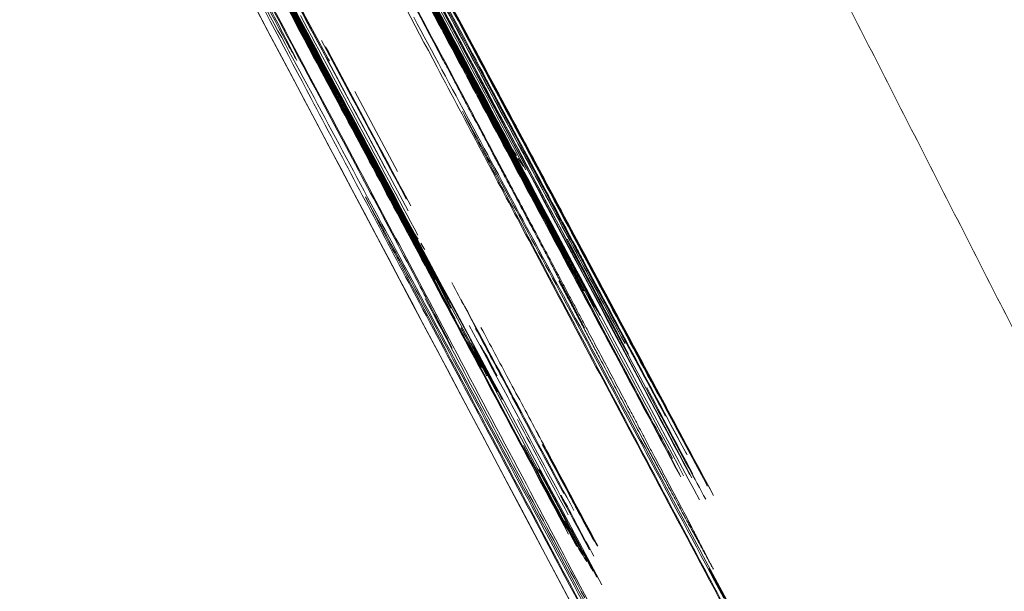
# Model space of a CAD drawing. Header units: millimetres. Extents: x -10 to 594, y 0 to 420.
# Tile 25 of 656: x 166.1619 to 166.2117, y 50.18 to 50.2089. Entities that reach past the tile are written whole.
import ezdxf

# ---------------------------------------------------------------- set-up
doc = ezdxf.new("R2010")
doc.units = ezdxf.units.MM
doc.layers.add('1', color=7, linetype='Continuous', true_color=0xffffff)

msp = doc.modelspace()

# ---------------------------------------------------------------- linework, layer by layer
at = {"layer": '1', "color": 155, "linetype": 'Continuous', "lineweight": 18}
msp.add_line((166.189931, 50.194373), (166.190479, 50.193295), dxfattribs=at)
for points, knots in [([(166.34648, 48.650572), (166.267545, 48.798879), (166.110732, 49.093856), (165.81123, 49.657972), (165.481888, 50.278515), (165.213489, 50.782734), (165.149557, 50.902466), (165.149558, 50.902464)], [0, 0, 0, 0, 0.125, 0.25, 0.5, 0.75, 1, 1, 1, 1]), ([(165.149558, 50.902464), (165.149662, 50.90227), (165.213634, 50.782461), (165.481888, 50.278515), (165.81123, 49.657972), (166.110732, 49.093856), (166.267545, 48.798879), (166.34648, 48.650572)], [0, 0, 0, 0, 0.249695, 0.499797, 0.749898, 0.874949, 1, 1, 1, 1]), ([(166.360392, 48.656626), (166.281991, 48.804127), (166.126242, 49.097496), (165.82879, 49.658515), (165.501739, 50.275595), (165.235264, 50.776905), (165.171804, 50.895922), (165.171805, 50.89592)], [0, 0, 0, 0, 0.125, 0.25, 0.5, 0.75, 1, 1, 1, 1]), ([(165.171804, 50.895921), (165.171805, 50.89592), (165.235264, 50.776905), (165.501739, 50.275595), (165.82879, 49.658515), (166.126242, 49.097496), (166.281991, 48.804127), (166.360392, 48.656626)], [0, 0, 0, 0, 0.25, 0.5, 0.75, 0.875, 1, 1, 1, 1]), ([(165.824479, 50.867991), (165.824479, 50.86799), (165.825332, 50.866386), (165.82918, 50.859146), (165.835596, 50.847074), (165.844553, 50.830221), (165.855973, 50.80873), (165.86983, 50.782648), (165.886095, 50.752029), (165.904742, 50.716918), (165.925711, 50.677424), (165.948966, 50.633614), (165.974473, 50.58555), (166.002161, 50.533361), (166.031886, 50.477318), (166.063544, 50.417612), (166.097077, 50.354356), (166.132435, 50.287642), (166.169525, 50.217645), (166.208275, 50.144502), (166.248654, 50.068275), (166.290581, 49.989119), (166.333877, 49.907373), (166.378394, 49.823321), (166.424058, 49.737109), (166.47083, 49.648816), (166.518605, 49.558644), (166.567294, 49.46677), (166.616851, 49.373287), (166.651833, 49.30732), (166.671674, 49.269914), (166.676106, 49.26156), (166.680539, 49.253202), (166.684975, 49.244841), (166.689413, 49.236476), (166.693852, 49.228108), (166.698294, 49.219736), (166.702738, 49.211361), (166.707183, 49.202982), (166.711631, 49.194599), (166.716081, 49.186213), (166.720533, 49.177823), (166.724988, 49.16943), (166.729444, 49.161033), (166.733903, 49.152632), (166.738364, 49.144227), (166.742826, 49.135819), (166.747292, 49.127406), (166.751759, 49.11899), (166.756229, 49.110571), (166.760701, 49.102147), (166.765175, 49.09372), (166.769651, 49.085288), (166.77413, 49.076853), (166.778611, 49.068414), (166.783094, 49.059971), (166.78758, 49.051524), (166.792068, 49.043073), (166.796558, 49.034618), (166.801051, 49.026158), (166.805546, 49.017695), (166.810043, 49.009228), (166.814543, 49.000757), (166.819045, 48.992282), (166.82355, 48.983802), (166.828057, 48.975319), (166.832567, 48.966831), (166.837079, 48.958339), (166.841593, 48.949843), (166.84611, 48.941343), (166.85063, 48.932838), (166.855152, 48.924329), (166.859676, 48.915816), (166.864203, 48.907299), (166.868733, 48.898777), (166.871754, 48.893095), (166.873265, 48.890253)], [0, 0, 0, 0, 0.031081, 0.062158, 0.093305, 0.1246, 0.155888, 0.187056, 0.218181, 0.249337, 0.280514, 0.31167, 0.342879, 0.374214, 0.405539, 0.436746, 0.467909, 0.4991, 0.530268, 0.561397, 0.592563, 0.623843, 0.655121, 0.686287, 0.717423, 0.748611, 0.779829, 0.811039, 0.842328, 0.873781, 0.876531, 0.879279, 0.882027, 0.884774, 0.887519, 0.890264, 0.893008, 0.895752, 0.898494, 0.901236, 0.903978, 0.906719, 0.909459, 0.912199, 0.914939, 0.917678, 0.920417, 0.923156, 0.925895, 0.928633, 0.931372, 0.934111, 0.936849, 0.939588, 0.942328, 0.945067, 0.947807, 0.950547, 0.953288, 0.956029, 0.95877, 0.961513, 0.964256, 0.966999, 0.969744, 0.972489, 0.975235, 0.977982, 0.98073, 0.98348, 0.98623, 0.988981, 0.991734, 0.994488, 0.997243, 1, 1, 1, 1]), ([(166.873265, 48.890253), (166.803682, 49.021144), (166.665621, 49.281218), (166.402497, 49.777725), (166.114057, 50.322512), (165.879989, 50.763625), (165.824479, 50.867991), (165.824479, 50.86799)], [0, 0, 0, 0, 0.125, 0.25, 0.5, 0.75, 1, 1, 1, 1]), ([(165.010917, 50.862564), (165.010917, 50.862563), (165.076066, 50.741952), (165.349727, 50.233878), (165.685703, 49.608417), (165.991128, 49.039987), (166.150954, 48.742869), (166.231371, 48.593528)], [0, 0, 0, 0, 0.249998, 0.499996, 0.749994, 0.874994, 1, 1, 1, 1]), ([(166.231365, 48.593525), (166.150957, 48.742846), (165.991141, 49.039943), (165.685724, 49.608353), (165.349749, 50.233807), (165.076099, 50.741862), (165.010954, 50.862466), (165.010954, 50.862465)], [0, 0, 0, 0, 0.124994, 0.249995, 0.499996, 0.749998, 1, 1, 1, 1]), ([(164.995845, 50.83621), (164.995846, 50.83621), (165.060648, 50.716479), (165.333018, 50.211877), (165.667596, 49.590419), (165.971761, 49.025611), (166.130906, 48.730415), (166.210969, 48.582059)], [0, 0, 0, 0, 0.25, 0.5, 0.75, 0.875, 1, 1, 1, 1]), ([(166.210968, 48.582059), (166.130906, 48.730415), (165.97176, 49.025611), (165.667596, 49.590419), (165.333018, 50.211877), (165.060648, 50.716479), (164.993918, 50.839772), (164.99596, 50.835998), (164.996189, 50.835575)], [0, 0, 0, 0, 0.123168, 0.246336, 0.492672, 0.739007, 0.985343, 1, 1, 1, 1]), ([(166.397436, 48.662957), (166.324891, 48.799597), (166.180731, 49.071435), (165.90541, 49.591285), (165.603024, 50.162575), (165.357587, 50.625226), (165.299371, 50.734703), (165.299371, 50.734701)], [0, 0, 0, 0, 0.125, 0.25, 0.5, 0.75, 1, 1, 1, 1]), ([(165.299371, 50.734702), (165.299371, 50.734701), (165.357587, 50.625226), (165.603024, 50.162575), (165.90541, 49.591285), (166.180731, 49.071435), (166.324891, 48.799597), (166.397436, 48.662957)], [0, 0, 0, 0, 0.25, 0.5, 0.75, 0.875, 1, 1, 1, 1]), ([(165.290076, 50.636809), (165.290077, 50.636808), (165.346303, 50.531375), (165.583798, 50.08514), (165.876931, 49.533319), (166.137319, 49.043444), (166.269885, 48.794341), (166.333172, 48.675529)], [0, 0, 0, 0, 0.253116, 0.506233, 0.759349, 0.885908, 1, 1, 1, 1]), ([(166.333172, 48.675529), (166.269885, 48.794341), (166.137319, 49.043444), (165.876931, 49.533319), (165.583798, 50.08514), (165.346303, 50.531375), (165.290076, 50.636809), (165.290077, 50.636808)], [0, 0, 0, 0, 0.114092, 0.240651, 0.493767, 0.746884, 1, 1, 1, 1]), ([(166.180934, 48.551392), (166.108944, 48.68419), (165.965745, 48.948576), (165.691956, 49.45458), (165.391147, 50.010784), (165.147573, 50.460417), (165.089944, 50.566614), (165.089945, 50.566612)], [0, 0, 0, 0, 0.125, 0.25, 0.5, 0.75, 1, 1, 1, 1]), ([(165.089944, 50.566613), (165.089945, 50.566612), (165.147573, 50.460417), (165.391147, 50.010784), (165.691956, 49.45458), (165.965745, 48.948576), (166.108944, 48.68419), (166.180934, 48.551392)], [0, 0, 0, 0, 0.25, 0.5, 0.75, 0.875, 1, 1, 1, 1]), ([(166.188433, 50.198805), (166.185139, 50.204975), (166.178779, 50.216885), (166.172419, 50.228795), (166.169354, 50.234536)], [0, 0, 0, 0, 0.518019, 1, 1, 1, 1]), ([(166.169355, 50.234536), (166.174789, 50.224359), (166.181149, 50.212449), (166.187509, 50.200539), (166.188434, 50.198806)], [0, 0, 0, 0, 0.854454, 1, 1, 1, 1]), ([(166.188536, 50.198648), (166.187608, 50.200384), (166.181248, 50.212295), (166.174888, 50.224207), (166.169454, 50.234381)], [0, 0, 0, 0, 0.145833, 1, 1, 1, 1]), ([(166.169659, 50.234066), (166.175093, 50.22389), (166.181455, 50.211976), (166.187817, 50.200063), (166.188745, 50.198326)], [0, 0, 0, 0, 0.854167, 1, 1, 1, 1]), ([(166.188838, 50.198182), (166.18791, 50.199919), (166.181548, 50.211833), (166.175186, 50.223748), (166.16975, 50.233925)], [0, 0, 0, 0, 0.145833, 1, 1, 1, 1]), ([(166.16995, 50.233618), (166.175386, 50.223439), (166.182015, 50.211026), (166.188644, 50.198613), (166.189837, 50.196379)], [0, 0, 0, 0, 0.82, 1, 1, 1, 1]), ([(166.162772, 50.233335), (166.166116, 50.227073), (166.172806, 50.214545), (166.179495, 50.202017), (166.182841, 50.195751)], [0, 0, 0, 0, 0.499819, 1, 1, 1, 1]), ([(166.195497, 50.185811), (166.192448, 50.191521), (166.183962, 50.20741), (166.175476, 50.2233), (166.170039, 50.233481)], [0, 0, 0, 0, 0.359375, 1, 1, 1, 1]), ([(166.189257, 50.197536), (166.185956, 50.203717), (166.179591, 50.215636), (166.173225, 50.227555), (166.170161, 50.233293)], [0, 0, 0, 0, 0.51863, 1, 1, 1, 1]), ([(166.170164, 50.233294), (166.175607, 50.223102), (166.181973, 50.211183), (166.188338, 50.199265), (166.18926, 50.197538)], [0, 0, 0, 0, 0.855072, 1, 1, 1, 1]), ([(166.189367, 50.197368), (166.188438, 50.199106), (166.182073, 50.211026), (166.175706, 50.222946), (166.170268, 50.233128)], [0, 0, 0, 0, 0.145833, 1, 1, 1, 1]), ([(166.170458, 50.232835), (166.175897, 50.222651), (166.182265, 50.210729), (166.188632, 50.198808), (166.189561, 50.197069)], [0, 0, 0, 0, 0.854167, 1, 1, 1, 1]), ([(166.189648, 50.196936), (166.188719, 50.198674), (166.182351, 50.210597), (166.175983, 50.22252), (166.170543, 50.232704)], [0, 0, 0, 0, 0.145833, 1, 1, 1, 1]), ([(166.163565, 50.232115), (166.166911, 50.225849), (166.173607, 50.213312), (166.180302, 50.200775), (166.183651, 50.194505)], [0, 0, 0, 0, 0.499816, 1, 1, 1, 1]), ([(166.170728, 50.23242), (166.176169, 50.222233), (166.182804, 50.209812), (166.189438, 50.19739), (166.190632, 50.195155)], [0, 0, 0, 0, 0.82, 1, 1, 1, 1]), ([(166.19629, 50.18459), (166.193238, 50.190304), (166.184745, 50.206204), (166.176252, 50.222105), (166.170811, 50.232292)], [0, 0, 0, 0, 0.359375, 1, 1, 1, 1]), ([(166.175064, 50.225743), (166.180531, 50.215517), (166.18693, 50.203545), (166.193329, 50.191575), (166.194263, 50.189829)], [0, 0, 0, 0, 0.854167, 1, 1, 1, 1]), ([(166.194285, 50.189794), (166.193352, 50.191539), (166.186953, 50.20351), (166.180553, 50.215482), (166.175087, 50.225708)], [0, 0, 0, 0, 0.145833, 1, 1, 1, 1]), ([(166.175134, 50.225636), (166.180601, 50.215409), (166.187001, 50.203437), (166.1934, 50.191466), (166.194333, 50.18972)], [0, 0, 0, 0, 0.854167, 1, 1, 1, 1]), ([(166.194354, 50.189688), (166.193421, 50.191434), (166.187021, 50.203406), (166.180621, 50.215378), (166.175154, 50.225605)], [0, 0, 0, 0, 0.145833, 1, 1, 1, 1]), ([(166.175195, 50.225541), (166.180663, 50.215313), (166.18733, 50.202842), (166.193997, 50.190371), (166.195196, 50.188126)], [0, 0, 0, 0, 0.82, 1, 1, 1, 1]), ([(166.17524, 50.225472), (166.180708, 50.215244), (166.187108, 50.203271), (166.193509, 50.191299), (166.194442, 50.189553)], [0, 0, 0, 0, 0.854167, 1, 1, 1, 1]), ([(166.194458, 50.189528), (166.193525, 50.191274), (166.187125, 50.203246), (166.180724, 50.21522), (166.175256, 50.225447)], [0, 0, 0, 0, 0.145833, 1, 1, 1, 1]), ([(166.175288, 50.225398), (166.180756, 50.21517), (166.187157, 50.203196), (166.193558, 50.191223), (166.194491, 50.189477)], [0, 0, 0, 0, 0.854167, 1, 1, 1, 1]), ([(166.194505, 50.189456), (166.193572, 50.191202), (166.187171, 50.203175), (166.18077, 50.215149), (166.175302, 50.225377)], [0, 0, 0, 0, 0.145833, 1, 1, 1, 1]), ([(166.175326, 50.22534), (166.180795, 50.21511), (166.187464, 50.202635), (166.194133, 50.190161), (166.195333, 50.187916)], [0, 0, 0, 0, 0.820024, 1, 1, 1, 1]), ([(166.186839, 50.202318), (166.186034, 50.203825), (166.184442, 50.206806), (166.182849, 50.209788), (166.182061, 50.211263)], [0, 0, 0, 0, 0.505301, 1, 1, 1, 1]), ([(166.175453, 50.210105), (166.176526, 50.208095), (166.178676, 50.204071), (166.180825, 50.200047), (166.181901, 50.198032)], [0, 0, 0, 0, 0.499415, 1, 1, 1, 1]), ([(166.182545, 50.209725), (166.183472, 50.207989), (166.185326, 50.204516), (166.18718, 50.201044), (166.188107, 50.199307)], [0, 0, 0, 0, 0.5, 1, 1, 1, 1]), ([(166.188186, 50.199186), (166.187259, 50.200922), (166.185405, 50.204395), (166.18355, 50.207868), (166.182623, 50.209604)], [0, 0, 0, 0, 0.5, 1, 1, 1, 1]), ([(166.183302, 50.206901), (166.183394, 50.206728), (166.183577, 50.206382), (166.183851, 50.205866), (166.184124, 50.20535), (166.184397, 50.204836), (166.184669, 50.204322), (166.184941, 50.203809), (166.185212, 50.203297), (166.185484, 50.202783), (166.185684, 50.202406), (166.18583, 50.202129), (166.185928, 50.201945), (166.186052, 50.201712), (166.186203, 50.201428), (166.18638, 50.201093), (166.186584, 50.200709), (166.186814, 50.200274), (166.187125, 50.199688), (166.187481, 50.199016), (166.187849, 50.198324), (166.188144, 50.197767), (166.188313, 50.197448), (166.188386, 50.19731)], [0, 0, 0, 0, 0.054032, 0.108417, 0.163159, 0.218259, 0.273722, 0.329549, 0.385744, 0.442309, 0.499246, 0.513664, 0.532885, 0.556919, 0.585773, 0.619449, 0.657949, 0.701274, 0.749424, 0.831959, 0.901229, 0.957239, 1, 1, 1, 1]), ([(166.189127, 50.196021), (166.188979, 50.196301), (166.188682, 50.196858), (166.188235, 50.197699), (166.187788, 50.198541), (166.18734, 50.199384), (166.186892, 50.200227), (166.186504, 50.200956), (166.186182, 50.201563), (166.185925, 50.202046), (166.185669, 50.202529), (166.185413, 50.20301), (166.185158, 50.20349), (166.184903, 50.20397), (166.184649, 50.204448), (166.184395, 50.204926), (166.184142, 50.205402), (166.183976, 50.205716), (166.183892, 50.205874)], [0, 0, 0, 0, 0.084801, 0.169055, 0.25277, 0.335959, 0.418632, 0.500799, 0.548067, 0.595872, 0.644235, 0.693176, 0.742714, 0.792869, 0.843657, 0.895098, 0.947207, 1, 1, 1, 1]), ([(166.186896, 50.203025), (166.187827, 50.201282), (166.18969, 50.197796), (166.191553, 50.19431), (166.192485, 50.192567)], [0, 0, 0, 0, 0.5, 1, 1, 1, 1]), ([(166.19253, 50.192497), (166.191598, 50.19424), (166.189735, 50.197727), (166.187872, 50.201213), (166.186941, 50.202956)], [0, 0, 0, 0, 0.5, 1, 1, 1, 1]), ([(166.18858, 50.200432), (166.189513, 50.198686), (166.191379, 50.195195), (166.193246, 50.191704), (166.194179, 50.189958)], [0, 0, 0, 0, 0.5, 1, 1, 1, 1]), ([(166.194199, 50.189926), (166.193266, 50.191672), (166.1914, 50.195163), (166.189534, 50.198655), (166.1886, 50.2004)], [0, 0, 0, 0, 0.5, 1, 1, 1, 1]), ([(166.188386, 50.19731), (166.188409, 50.197266), (166.188456, 50.197178), (166.188523, 50.19705), (166.188589, 50.196924), (166.188654, 50.196799), (166.188719, 50.196677), (166.188782, 50.196556), (166.188844, 50.196437), (166.188905, 50.196321), (166.188966, 50.196204), (166.189007, 50.196126), (166.189043, 50.196056), (166.189073, 50.195999), (166.189113, 50.195923), (166.189164, 50.195827), (166.189225, 50.195711), (166.189297, 50.195575), (166.189379, 50.19542), (166.189492, 50.195206), (166.189621, 50.194961), (166.189752, 50.194714), (166.189854, 50.194519), (166.189908, 50.194417), (166.189931, 50.194373)], [0, 0, 0, 0, 0.044879, 0.090848, 0.137919, 0.186103, 0.235409, 0.285847, 0.337424, 0.39015, 0.444032, 0.499077, 0.514065, 0.53364, 0.557856, 0.586743, 0.620316, 0.658585, 0.701558, 0.74924, 0.831845, 0.901151, 0.957186, 1, 1, 1, 1]), ([(166.195666, 50.186874), (166.193935, 50.190113), (166.192071, 50.193601), (166.190206, 50.19709), (166.190073, 50.197339)], [0, 0, 0, 0, 0.928571, 1, 1, 1, 1]), ([(166.192517, 50.189626), (166.192432, 50.189786), (166.192264, 50.190103), (166.192009, 50.190585), (166.191753, 50.191067), (166.191496, 50.191551), (166.191239, 50.192037), (166.190981, 50.192522), (166.190756, 50.192946), (166.190569, 50.193299), (166.190421, 50.193578), (166.190273, 50.193856), (166.190127, 50.194132), (166.189981, 50.194407), (166.189836, 50.194681), (166.189692, 50.194953), (166.189549, 50.195223), (166.189407, 50.195492), (166.189265, 50.195759), (166.189174, 50.195933), (166.189127, 50.196021)], [0, 0, 0, 0, 0.074249, 0.147554, 0.21993, 0.291395, 0.361966, 0.431661, 0.5005, 0.54049, 0.581458, 0.623443, 0.666483, 0.710615, 0.755871, 0.802282, 0.849874, 0.898676, 0.94871, 1, 1, 1, 1]), ([(166.189184, 50.195671), (166.189298, 50.195455), (166.189528, 50.195023), (166.189868, 50.19438), (166.190208, 50.193738), (166.190547, 50.193098), (166.190886, 50.192459), (166.191188, 50.191888), (166.191458, 50.191378), (166.191699, 50.190924), (166.19194, 50.190468), (166.192183, 50.19001), (166.192426, 50.189551), (166.192671, 50.18909), (166.192916, 50.188627), (166.193162, 50.188163), (166.19333, 50.187847), (166.193413, 50.187691)], [0, 0, 0, 0, 0.081076, 0.162963, 0.245673, 0.329213, 0.413594, 0.498824, 0.558959, 0.617918, 0.675725, 0.732407, 0.787993, 0.842512, 0.895997, 0.948481, 1, 1, 1, 1]), ([(166.190479, 50.193295), (166.190457, 50.193335), (166.190413, 50.193415), (166.190346, 50.193539), (166.190277, 50.193665), (166.190208, 50.193793), (166.190138, 50.193922), (166.190067, 50.194053), (166.189995, 50.194185), (166.189922, 50.19432), (166.189848, 50.194456), (166.189775, 50.194592), (166.189713, 50.194705), (166.189675, 50.194777), (166.189653, 50.194816), (166.189629, 50.194861), (166.189602, 50.19491), (166.189573, 50.194963), (166.189541, 50.195021), (166.189507, 50.195083), (166.189471, 50.195149), (166.189422, 50.195238), (166.189364, 50.195342), (166.189298, 50.195463), (166.189242, 50.195566), (166.189202, 50.195639), (166.189184, 50.195671)], [0, 0, 0, 0, 0.050691, 0.100311, 0.148864, 0.196357, 0.242795, 0.288187, 0.33254, 0.37586, 0.418158, 0.459442, 0.499721, 0.511403, 0.527062, 0.546735, 0.57044, 0.598189, 0.629988, 0.665841, 0.705752, 0.749721, 0.832135, 0.901304, 0.957248, 1, 1, 1, 1]), ([(166.196995, 50.184828), (166.195261, 50.188071), (166.193394, 50.191563), (166.191527, 50.195056), (166.191394, 50.195305)], [0, 0, 0, 0, 0.928571, 1, 1, 1, 1]), ([(166.19701, 50.184805), (166.195276, 50.188048), (166.193409, 50.19154), (166.191542, 50.195033), (166.191409, 50.195282)], [0, 0, 0, 0, 0.928571, 1, 1, 1, 1]), ([(166.195756, 50.183493), (166.195674, 50.183648), (166.195512, 50.183955), (166.195264, 50.184424), (166.195016, 50.184895), (166.194766, 50.185368), (166.194514, 50.185843), (166.194262, 50.18632), (166.194042, 50.186736), (166.19386, 50.18708), (166.193718, 50.187347), (166.193578, 50.187612), (166.19344, 50.187875), (166.193303, 50.188134), (166.193168, 50.18839), (166.193034, 50.188644), (166.192902, 50.188895), (166.192771, 50.189142), (166.192642, 50.189388), (166.192559, 50.189546), (166.192517, 50.189626)], [0, 0, 0, 0, 0.074986, 0.148772, 0.221371, 0.292796, 0.363061, 0.432181, 0.500172, 0.538945, 0.578968, 0.620273, 0.662892, 0.70685, 0.752174, 0.798886, 0.847006, 0.896554, 0.947546, 1, 1, 1, 1]), ([(166.193413, 50.187691), (166.193449, 50.187623), (166.193523, 50.187487), (166.193631, 50.187286), (166.193739, 50.187086), (166.193847, 50.186886), (166.193954, 50.186688), (166.19406, 50.186491), (166.194166, 50.186295), (166.194273, 50.186098), (166.194348, 50.185958), (166.194407, 50.185848), (166.19445, 50.185769), (166.194504, 50.185669), (166.194571, 50.185545), (166.19465, 50.185398), (166.194741, 50.185228), (166.194845, 50.185035), (166.194987, 50.184771), (166.195151, 50.184466), (166.195319, 50.184155), (166.195451, 50.183909), (166.195524, 50.183774), (166.195555, 50.183716)], [0, 0, 0, 0, 0.051424, 0.103846, 0.157275, 0.21172, 0.26719, 0.323694, 0.381239, 0.439832, 0.499482, 0.514962, 0.534901, 0.559338, 0.588293, 0.621778, 0.659802, 0.702369, 0.749484, 0.83237, 0.901736, 0.9576, 1, 1, 1, 1]), ([(166.195555, 50.183716), (166.195577, 50.183676), (166.195622, 50.183594), (166.195686, 50.183477), (166.195749, 50.183364), (166.195809, 50.183254), (166.195868, 50.183147), (166.195924, 50.183045), (166.195979, 50.182945), (166.196032, 50.182851), (166.196084, 50.182756), (166.196118, 50.182696), (166.19615, 50.182639), (166.196178, 50.182587), (166.196216, 50.182518), (166.196264, 50.182429), (166.196323, 50.182322), (166.196391, 50.182197), (166.19647, 50.182052), (166.196579, 50.181851), (166.196705, 50.18162), (166.196831, 50.181388), (166.196929, 50.181208), (166.196979, 50.181117), (166.197001, 50.181078)], [0, 0, 0, 0, 0.046965, 0.094601, 0.142914, 0.191906, 0.241583, 0.291947, 0.343003, 0.394754, 0.447203, 0.500353, 0.515983, 0.536042, 0.560554, 0.58953, 0.62298, 0.660907, 0.703315, 0.750207, 0.833043, 0.902278, 0.957922, 1, 1, 1, 1]), ([(166.197001, 50.181078), (166.19698, 50.181118), (166.196939, 50.181198), (166.196874, 50.181323), (166.196808, 50.181451), (166.19674, 50.181582), (166.196671, 50.181716), (166.1966, 50.181853), (166.196527, 50.181993), (166.196452, 50.182136), (166.196376, 50.182283), (166.196299, 50.18243), (166.196235, 50.182553), (166.196194, 50.182633), (166.196171, 50.182676), (166.196147, 50.182723), (166.196122, 50.182772), (166.196095, 50.182825), (166.196067, 50.18288), (166.196038, 50.182938), (166.196007, 50.182999), (166.195966, 50.18308), (166.195918, 50.183176), (166.19586, 50.183289), (166.19581, 50.183388), (166.195772, 50.183461), (166.195756, 50.183493)], [0, 0, 0, 0, 0.049111, 0.097486, 0.145128, 0.192039, 0.238223, 0.283683, 0.328422, 0.372444, 0.415752, 0.45835, 0.500243, 0.513035, 0.529545, 0.549794, 0.573791, 0.601543, 0.633054, 0.668325, 0.70736, 0.750159, 0.833009, 0.902257, 0.957914, 1, 1, 1, 1])]:
    msp.add_open_spline(points, degree=3, knots=knots, dxfattribs=at)
for points, degree in [([(166.182842, 50.195752), (166.176153, 50.208279), (166.169463, 50.220807), (166.162773, 50.233335)], 3), ([(166.162906, 50.23313), (166.16948, 50.220819), (166.176053, 50.208508), (166.182626, 50.196198)], 3), ([(166.182788, 50.195949), (166.176214, 50.208261), (166.169639, 50.220573), (166.163064, 50.232886)], 3), ([(166.16319, 50.232691), (166.169767, 50.220377), (166.176342, 50.208064), (166.182917, 50.195751)], 3), ([(166.183723, 50.194294), (166.176931, 50.207013), (166.170138, 50.219732), (166.163345, 50.232453)], 3), ([(166.163469, 50.232263), (166.167996, 50.223786), (166.172523, 50.21531), (166.177049, 50.206833)], 3), ([(166.183651, 50.194505), (166.176956, 50.207041), (166.170261, 50.219578), (166.163565, 50.232116)], 3), ([(166.16369, 50.231922), (166.17027, 50.219602), (166.176849, 50.207283), (166.183428, 50.194965)], 3), ([(166.183579, 50.194732), (166.176999, 50.207052), (166.170419, 50.219372), (166.163838, 50.231694)], 3), ([(166.163957, 50.231512), (166.170538, 50.219189), (166.177119, 50.206867), (166.1837, 50.194546)], 3), ([(166.184496, 50.193104), (166.177698, 50.205831), (166.1709, 50.21856), (166.164101, 50.231289)], 3), ([(166.164216, 50.231112), (166.173266, 50.214169), (166.182315, 50.197227), (166.191363, 50.180287)], 3), ([(166.21247, 50.192648), (166.195068, 50.226801)], 1), ([(166.175374, 50.225266), (166.179109, 50.21828), (166.182843, 50.211295), (166.186577, 50.20431)], 3), ([(166.186587, 50.204295), (166.182852, 50.21128), (166.179118, 50.218266), (166.175383, 50.225251)], 3), ([(166.176259, 50.22258), (166.181993, 50.211809), (166.187722, 50.201047), (166.193446, 50.190293)], 3), ([(166.19591, 50.185704), (166.189403, 50.197929), (166.182889, 50.210166), (166.176367, 50.222413)], 3), ([(166.176761, 50.207033), (166.174354, 50.211543), (166.171947, 50.216053), (166.16954, 50.220564)], 3), ([(166.169922, 50.219886), (166.172271, 50.215486), (166.174619, 50.211086), (166.176967, 50.206686)], 3), ([(166.183892, 50.205874), (166.181483, 50.210396), (166.179074, 50.214919), (166.176664, 50.219442)], 3), ([(166.170878, 50.216717), (166.173386, 50.212009), (166.175894, 50.207301), (166.178402, 50.202594)], 3), ([(166.179699, 50.216489), (166.182098, 50.212001), (166.184497, 50.207513), (166.186896, 50.203025)], 3), ([(166.186941, 50.202956), (166.184542, 50.207444), (166.182143, 50.211932), (166.179744, 50.21642)], 3), ([(166.176881, 50.207945), (166.175478, 50.210573), (166.174075, 50.213202), (166.172672, 50.215831)], 3), ([(166.180164, 50.215773), (166.181489, 50.213292), (166.182814, 50.210811), (166.184138, 50.20833)], 3), ([(166.184471, 50.207818), (166.183133, 50.210319), (166.181795, 50.21282), (166.180457, 50.215321)], 3), ([(166.175467, 50.20764), (166.174325, 50.209758), (166.173182, 50.211877), (166.172039, 50.213995)], 3), ([(166.181386, 50.21389), (166.183784, 50.209404), (166.186182, 50.204918), (166.18858, 50.200432)], 3), ([(166.1886, 50.2004), (166.186203, 50.204887), (166.183805, 50.209373), (166.181407, 50.213859)], 3), ([(166.172352, 50.213185), (166.173351, 50.211337), (166.174349, 50.209489), (166.175348, 50.207642)], 3), ([(166.17747, 50.206973), (166.176307, 50.209146), (166.175144, 50.211319), (166.173981, 50.213492)], 3), ([(166.179484, 50.21319), (166.180664, 50.210956), (166.181843, 50.208722), (166.183022, 50.206489)], 3), ([(166.179764, 50.213554), (166.180943, 50.211336), (166.182123, 50.209118), (166.183302, 50.206901)], 3), ([(166.183719, 50.20871), (166.182926, 50.210197), (166.182133, 50.211683), (166.181339, 50.213169)], 3), ([(166.176648, 50.204904), (166.175424, 50.207221), (166.174199, 50.209539), (166.172974, 50.211858)], 3), ([(166.176898, 50.205321), (166.175791, 50.207404), (166.174683, 50.209487), (166.173575, 50.21157)], 3), ([(166.182066, 50.211265), (166.183658, 50.208284), (166.185251, 50.205302), (166.186844, 50.20232)], 3), ([(166.187506, 50.201291), (166.185902, 50.204293), (166.184299, 50.207296), (166.182695, 50.210298)], 3), ([(166.182856, 50.210305), (166.183919, 50.208314), (166.184983, 50.206324), (166.186046, 50.204333)], 3), ([(166.181901, 50.198033), (166.179752, 50.202057), (166.177603, 50.206081), (166.175453, 50.210105)], 3), ([(166.175915, 50.209788), (166.176631, 50.208446), (166.177348, 50.207104), (166.178064, 50.205762)], 3), ([(166.174636, 50.209342), (166.175068, 50.208505), (166.1755, 50.207669), (166.175931, 50.206833)], 3), ([(166.176108, 50.209097), (166.178085, 50.205395), (166.180063, 50.201692), (166.182041, 50.19799)], 3), ([(166.187551, 50.198394), (166.185647, 50.201934), (166.183743, 50.205475), (166.181839, 50.209015)], 3), ([(166.185315, 50.205724), (166.184783, 50.20672), (166.184251, 50.207715), (166.183719, 50.20871)], 3), ([(166.184196, 50.208771), (166.184996, 50.207273), (166.185797, 50.205776), (166.186598, 50.204278)], 3), ([(166.184213, 50.208745), (166.185013, 50.207248), (166.185813, 50.205752), (166.186613, 50.204255)], 3), ([(166.184138, 50.20833), (166.18547, 50.205839), (166.186801, 50.203348), (166.188132, 50.200857)], 3), ([(166.180387, 50.201382), (166.179218, 50.20357), (166.17805, 50.205757), (166.176881, 50.207945)], 3), ([(166.177182, 50.207837), (166.1779, 50.206492), (166.178618, 50.205147), (166.179337, 50.203802)], 3), ([(166.190073, 50.197339), (166.188206, 50.200832), (166.186338, 50.204325), (166.184471, 50.207818)], 3), ([(166.175348, 50.207642), (166.177278, 50.204051), (166.179208, 50.20046), (166.181139, 50.196868)], 3), ([(166.175931, 50.206833), (166.175776, 50.207102), (166.175622, 50.207371), (166.175467, 50.20764)], 3), ([(166.179558, 50.203461), (166.178834, 50.204815), (166.17811, 50.206169), (166.177385, 50.207524)], 3), ([(166.182414, 50.196447), (166.18053, 50.199975), (166.178646, 50.203504), (166.176761, 50.207033)], 3), ([(166.177573, 50.206813), (166.177539, 50.206866), (166.177504, 50.206919), (166.17747, 50.206973)], 3), ([(166.187383, 50.202275), (166.186584, 50.203769), (166.185786, 50.205264), (166.184987, 50.206759)], 3), ([(166.176967, 50.206686), (166.178791, 50.203269), (166.180615, 50.199853), (166.182439, 50.196437)], 3), ([(166.183022, 50.206489), (166.184516, 50.203669), (166.18601, 50.200851), (166.187503, 50.198032)], 3), ([(166.185224, 50.206393), (166.186023, 50.204898), (166.186823, 50.203403), (166.187622, 50.201908)], 3), ([(166.178064, 50.205762), (166.178507, 50.204933), (166.17895, 50.204104), (166.179393, 50.203275)], 3), ([(166.187721, 50.201225), (166.186919, 50.202725), (166.186117, 50.204224), (166.185315, 50.205724)], 3), ([(166.191409, 50.195282), (166.189542, 50.198774), (166.187675, 50.202266), (166.185808, 50.205759)], 3), ([(166.185822, 50.205737), (166.187156, 50.203242), (166.188489, 50.200748), (166.189823, 50.198253)], 3), ([(166.181808, 50.196061), (166.180172, 50.199147), (166.178536, 50.202234), (166.176898, 50.205321)], 3), ([(166.178854, 50.205262), (166.179577, 50.20391), (166.1803, 50.202558), (166.181022, 50.201206)], 3), ([(166.181255, 50.196212), (166.17972, 50.199109), (166.178184, 50.202006), (166.176648, 50.204904)], 3), ([(166.185103, 50.202699), (166.184836, 50.203219), (166.184568, 50.203738), (166.184301, 50.204259)], 3), ([(166.184301, 50.204259), (166.184647, 50.203628), (166.184993, 50.202997), (166.185339, 50.202367)], 3), ([(166.186046, 50.204333), (166.187385, 50.201831), (166.188723, 50.19933), (166.190061, 50.196828)], 3), ([(166.186559, 50.204337), (166.18816, 50.201344), (166.18976, 50.19835), (166.19136, 50.195357)], 3), ([(166.191394, 50.195305), (166.189793, 50.1983), (166.188192, 50.201294), (166.186591, 50.204288)], 3), ([(166.186598, 50.204278), (166.187932, 50.201783), (166.189266, 50.199288), (166.1906, 50.196792)], 3), ([(166.186613, 50.204255), (166.187413, 50.202758), (166.188213, 50.201261), (166.189013, 50.199765)], 3), ([(166.191414, 50.195273), (166.189814, 50.198267), (166.188214, 50.201261), (166.186613, 50.204254)], 3), ([(166.179337, 50.203802), (166.180046, 50.202474), (166.180756, 50.201146), (166.181466, 50.199817)], 3), ([(166.179393, 50.203275), (166.180117, 50.20192), (166.180841, 50.200566), (166.181566, 50.199212)], 3), ([(166.181688, 50.199476), (166.180978, 50.200804), (166.180268, 50.202132), (166.179558, 50.203461)], 3), ([(166.178402, 50.202594), (166.180209, 50.199192), (166.182016, 50.195791), (166.183823, 50.192391)], 3), ([(166.186849, 50.199381), (166.186267, 50.200487), (166.185685, 50.201593), (166.185103, 50.202699)], 3), ([(166.185339, 50.202367), (166.185984, 50.201172), (166.186629, 50.199977), (166.187274, 50.198782)], 3), ([(166.186844, 50.20232), (166.186907, 50.20222), (166.18697, 50.20212), (166.187033, 50.20202)], 3), ([(166.18979, 50.197775), (166.188987, 50.199275), (166.188185, 50.200775), (166.187383, 50.202275)], 3), ([(166.18713, 50.201871), (166.187221, 50.201731), (166.18731, 50.201593), (166.187398, 50.201458)], 3), ([(166.187622, 50.201908), (166.188417, 50.200417), (166.189213, 50.198927), (166.190009, 50.197437)], 3), ([(166.190141, 50.196705), (166.189334, 50.198212), (166.188528, 50.199718), (166.187721, 50.201225)], 3), ([(166.188132, 50.200857), (166.18947, 50.198355), (166.190808, 50.195854), (166.192146, 50.193353)], 3), ([(166.179393, 50.19992), (166.179648, 50.199426), (166.179902, 50.198933), (166.180157, 50.198439)], 3), ([(166.180361, 50.198153), (166.180039, 50.198742), (166.179716, 50.199331), (166.179393, 50.19992)], 3), ([(166.189013, 50.199765), (166.189814, 50.198267), (166.190614, 50.19677), (166.191415, 50.195273)], 3), ([(166.193123, 50.18754), (166.191032, 50.191486), (166.188941, 50.195433), (166.186849, 50.199381)], 3), ([(166.188107, 50.199307), (166.190498, 50.194832), (166.192888, 50.190357), (166.195279, 50.185882)], 3), ([(166.187274, 50.198782), (166.188219, 50.197022), (166.189163, 50.195263), (166.190108, 50.193503)], 3), ([(166.195358, 50.18576), (166.192968, 50.190235), (166.190577, 50.19471), (166.188186, 50.199186)], 3), ([(166.188434, 50.198806), (166.189774, 50.196301), (166.191113, 50.193797), (166.192453, 50.191292)], 3), ([(166.180157, 50.198439), (166.180705, 50.197397), (166.181254, 50.196355), (166.181803, 50.195313)], 3), ([(166.194161, 50.186077), (166.191957, 50.190183), (166.189754, 50.194289), (166.187551, 50.198394)], 3), ([(166.190145, 50.19564), (166.189609, 50.196643), (166.189072, 50.197645), (166.188536, 50.198648)], 3), ([(166.188745, 50.198326), (166.189268, 50.197343), (166.189792, 50.19636), (166.190316, 50.195377)], 3), ([(166.189823, 50.198253), (166.191157, 50.195758), (166.192491, 50.193263), (166.193824, 50.190768)], 3), ([(166.182177, 50.194787), (166.181572, 50.195909), (166.180967, 50.197031), (166.180361, 50.198153)], 3), ([(166.182066, 50.197778), (166.182012, 50.197862), (166.181957, 50.197947), (166.181901, 50.198033)], 3), ([(166.187503, 50.198032), (166.18931, 50.194627), (166.191118, 50.191223), (166.192925, 50.187819)], 3), ([(166.190447, 50.195175), (166.189911, 50.196177), (166.189375, 50.197179), (166.188838, 50.198182)], 3), ([(166.189613, 50.197783), (166.190394, 50.196315), (166.191175, 50.194848), (166.191956, 50.193381)], 3), ([(166.191407, 50.194756), (166.190868, 50.195762), (166.190329, 50.196769), (166.18979, 50.197775)], 3), ([(166.182405, 50.197255), (166.182336, 50.197362), (166.182266, 50.19747), (166.182195, 50.19758)], 3), ([(166.190976, 50.194361), (166.19044, 50.195363), (166.189903, 50.196365), (166.189367, 50.197368)], 3), ([(166.190009, 50.197437), (166.190536, 50.19645), (166.191062, 50.195463), (166.191589, 50.194475)], 3), ([(166.181139, 50.196868), (166.183365, 50.192719), (166.185591, 50.188569), (166.187818, 50.184419)], 3), ([(166.189561, 50.197069), (166.190085, 50.196085), (166.19061, 50.1951), (166.191135, 50.194116)], 3), ([(166.191257, 50.193928), (166.19072, 50.194931), (166.190184, 50.195933), (166.189648, 50.196936)], 3), ([(166.190061, 50.196828), (166.191138, 50.194817), (166.192215, 50.192805), (166.193292, 50.190794)], 3), ([(166.189673, 50.182858), (166.187253, 50.187387), (166.184833, 50.191917), (166.182414, 50.196447)], 3), ([(166.182439, 50.196437), (166.1848, 50.192018), (166.18716, 50.187599), (166.189521, 50.183181)], 3), ([(166.191776, 50.193658), (166.191231, 50.194674), (166.190686, 50.19569), (166.190141, 50.196705)], 3), ([(166.186874, 50.18563), (166.185002, 50.189157), (166.183128, 50.192684), (166.181255, 50.196212)], 3), ([(166.183263, 50.193297), (166.182778, 50.194218), (166.182293, 50.195139), (166.181808, 50.196061)], 3), ([(166.182626, 50.196198), (166.183063, 50.195382), (166.1835, 50.194566), (166.183937, 50.193749)], 3), ([(166.187164, 50.18767), (166.185723, 50.190364), (166.184282, 50.193058), (166.182842, 50.195752)], 3), ([(166.181803, 50.195313), (166.183835, 50.191479), (166.185867, 50.187645), (166.187898, 50.183812)], 3), ([(166.185145, 50.192999), (166.184684, 50.193863), (166.184224, 50.194726), (166.183763, 50.19559)], 3), ([(166.190959, 50.194122), (166.190688, 50.194628), (166.190416, 50.195134), (166.190145, 50.19564)], 3), ([(166.191415, 50.195273), (166.191949, 50.194274), (166.192482, 50.193276), (166.193016, 50.192277)], 3), ([(166.184816, 50.189869), (166.183936, 50.191509), (166.183057, 50.193148), (166.182177, 50.194787)], 3), ([(166.18242, 50.194779), (166.182875, 50.193943), (166.18333, 50.193108), (166.183785, 50.192272)], 3), ([(166.187701, 50.184817), (166.185941, 50.188137), (166.184181, 50.191457), (166.18242, 50.194779)], 3), ([(166.193034, 50.191721), (166.192492, 50.192732), (166.191949, 50.193744), (166.191407, 50.194756)], 3), ([(166.187975, 50.186421), (166.186534, 50.189116), (166.185092, 50.19181), (166.183651, 50.194505)], 3), ([(166.184235, 50.194734), (166.186138, 50.191174), (166.188041, 50.187613), (166.189944, 50.184052)], 3), ([(166.191589, 50.194475), (166.192112, 50.193493), (166.192635, 50.192511), (166.193159, 50.191529)], 3), ([(166.183785, 50.192272), (166.183611, 50.192613), (166.183437, 50.192955), (166.183263, 50.193297)], 3), ([(166.184228, 50.193301), (166.184433, 50.192919), (166.184638, 50.192536), (166.184843, 50.192154)], 3), ([(166.188105, 50.18696), (166.186954, 50.189109), (166.185803, 50.191259), (166.184652, 50.193409)], 3), ([(166.184973, 50.193264), (166.185478, 50.192322), (166.185983, 50.191381), (166.186487, 50.19044)], 3), ([(166.185242, 50.193313), (166.185709, 50.19244), (166.186175, 50.191567), (166.186642, 50.190694)], 3), ([(166.190108, 50.193503), (166.191352, 50.191178), (166.192596, 50.188854), (166.193839, 50.186529)], 3), ([(166.192626, 50.192085), (166.192342, 50.192609), (166.192059, 50.193134), (166.191776, 50.193658)], 3), ([(166.191956, 50.193381), (166.192205, 50.192909), (166.192454, 50.192437), (166.192703, 50.191966)], 3), ([(166.192146, 50.193353), (166.192955, 50.191843), (166.193764, 50.190333), (166.194572, 50.188823)], 3), ([(166.185677, 50.190884), (166.185283, 50.191624), (166.18489, 50.192364), (166.184496, 50.193104)], 3), ([(166.186605, 50.190259), (166.186118, 50.191172), (166.185632, 50.192086), (166.185145, 50.192999)], 3), ([(166.183823, 50.192391), (166.184992, 50.190187), (166.18616, 50.187984), (166.187328, 50.185781)], 3), ([(166.184552, 50.192601), (166.184776, 50.192185), (166.185, 50.19177), (166.185224, 50.191354)], 3), ([(166.185269, 50.191284), (166.185065, 50.191669), (166.184861, 50.192055), (166.184657, 50.19244)], 3), ([(166.184738, 50.192515), (166.184943, 50.192133), (166.185148, 50.191751), (166.185353, 50.191368)], 3), ([(166.185451, 50.191217), (166.185255, 50.191586), (166.185058, 50.191956), (166.184862, 50.192325)], 3), ([(166.185202, 50.192424), (166.185464, 50.191941), (166.185725, 50.191458), (166.185986, 50.190975)], 3), ([(166.193016, 50.192277), (166.19355, 50.191278), (166.194085, 50.190279), (166.194619, 50.189281)], 3), ([(166.194624, 50.189273), (166.194091, 50.19027), (166.193557, 50.191268), (166.193024, 50.192265)], 3), ([(166.184843, 50.192154), (166.185067, 50.191738), (166.18529, 50.191322), (166.185514, 50.190907)], 3), ([(166.185542, 50.190864), (166.185329, 50.191269), (166.185115, 50.191673), (166.184902, 50.192078)], 3), ([(166.18501, 50.192096), (166.185215, 50.191714), (166.18542, 50.191331), (166.185625, 50.190949)], 3), ([(166.186059, 50.190861), (166.185832, 50.191292), (166.185604, 50.191723), (166.185377, 50.192154)], 3), ([(166.185224, 50.191354), (166.185239, 50.19133), (166.185254, 50.191307), (166.185269, 50.191284)], 3), ([(166.185353, 50.191368), (166.185577, 50.190953), (166.1858, 50.190538), (166.186023, 50.190123)], 3), ([(166.192453, 50.191292), (166.192996, 50.19028), (166.193539, 50.189268), (166.194081, 50.188256)], 3), ([(166.193862, 50.190181), (166.193586, 50.190694), (166.19331, 50.191207), (166.193034, 50.191721)], 3), ([(166.193159, 50.191529), (166.193416, 50.191045), (166.193672, 50.190561), (166.193929, 50.190078)], 3), ([(166.186066, 50.190057), (166.185861, 50.190444), (166.185656, 50.19083), (166.185451, 50.191217)], 3), ([(166.185514, 50.190907), (166.185523, 50.190893), (166.185533, 50.190878), (166.185542, 50.190864)], 3), ([(166.185625, 50.190949), (166.185849, 50.190534), (166.186072, 50.190119), (166.186295, 50.189704)], 3), ([(166.186321, 50.189664), (166.186106, 50.190071), (166.185892, 50.190477), (166.185677, 50.190884)], 3), ([(166.193292, 50.190794), (166.194112, 50.189267), (166.194932, 50.18774), (166.195751, 50.186213)], 3), ([(166.186487, 50.19044), (166.186735, 50.189978), (166.186983, 50.189517), (166.187231, 50.189056)], 3), ([(166.186642, 50.190694), (166.187138, 50.189765), (166.187635, 50.188837), (166.188131, 50.187909)], 3), ([(166.193446, 50.190293), (166.194233, 50.188816), (166.19502, 50.187339), (166.195807, 50.185862)], 3), ([(166.195958, 50.185895), (166.195182, 50.187355), (166.194405, 50.188816), (166.193628, 50.190278)], 3), ([(166.188251, 50.183449), (166.187106, 50.185589), (166.185961, 50.187729), (166.184816, 50.189869)], 3), ([(166.186023, 50.190123), (166.186038, 50.190101), (166.186052, 50.190079), (166.186066, 50.190057)], 3), ([(166.187296, 50.188956), (166.187066, 50.18939), (166.186835, 50.189824), (166.186605, 50.190259)], 3), ([(166.18943, 50.18491), (166.188555, 50.186543), (166.18768, 50.188177), (166.186805, 50.18981)], 3), ([(166.194023, 50.189934), (166.194555, 50.188937), (166.195088, 50.18794), (166.195621, 50.186944)], 3), ([(166.19589, 50.186794), (166.195355, 50.187794), (166.19482, 50.188794), (166.194285, 50.189794)], 3), ([(166.186295, 50.189704), (166.186304, 50.189691), (166.186312, 50.189678), (166.186321, 50.189664)], 3), ([(166.194333, 50.18972), (166.194865, 50.188725), (166.195397, 50.187729), (166.195929, 50.186734)], 3), ([(166.195958, 50.186689), (166.195423, 50.187689), (166.194889, 50.188689), (166.194354, 50.189688)], 3), ([(166.196062, 50.18653), (166.195527, 50.187529), (166.194993, 50.188528), (166.194458, 50.189528)], 3), ([(166.194491, 50.189477), (166.195024, 50.188481), (166.195556, 50.187484), (166.196089, 50.186488)], 3), ([(166.196108, 50.186458), (166.195574, 50.187457), (166.195039, 50.188456), (166.194505, 50.189456)], 3), ([(166.194619, 50.189281), (166.194886, 50.188781), (166.195153, 50.188281), (166.19542, 50.187781)], 3), ([(166.189655, 50.183836), (166.188798, 50.185443), (166.187941, 50.18705), (166.187085, 50.188658)], 3), ([(166.188846, 50.186571), (166.188606, 50.187019), (166.188366, 50.187468), (166.188125, 50.187917)], 3), ([(166.188131, 50.187909), (166.18837, 50.187461), (166.188609, 50.187014), (166.188849, 50.186566)], 3), ([(166.192925, 50.187819), (166.195362, 50.183242), (166.197799, 50.178665), (166.200236, 50.174088)], 3), ([(166.194081, 50.188256), (166.194366, 50.18773), (166.19465, 50.187204), (166.194934, 50.186678)], 3), ([(166.18906, 50.184133), (166.188428, 50.185312), (166.187796, 50.186491), (166.187164, 50.18767)], 3), ([(166.187392, 50.18734), (166.188017, 50.186165), (166.188642, 50.18499), (166.189266, 50.183816)], 3), ([(166.189354, 50.18368), (166.1887, 50.1849), (166.188046, 50.18612), (166.187392, 50.18734)], 3), ([(166.188342, 50.187398), (166.188777, 50.186583), (166.189213, 50.185768), (166.189649, 50.184954)], 3), ([(166.189682, 50.184903), (166.189249, 50.185714), (166.188815, 50.186525), (166.188382, 50.187336)], 3), ([(166.188413, 50.187288), (166.188849, 50.186473), (166.189284, 50.185659), (166.18972, 50.184844)], 3), ([(166.196755, 50.180707), (166.195544, 50.182984), (166.194333, 50.185262), (166.193123, 50.18754)], 3), ([(166.190731, 50.182068), (166.189856, 50.183699), (166.188981, 50.185329), (166.188105, 50.18696)], 3), ([(166.188522, 50.18712), (166.188958, 50.186306), (166.189393, 50.185491), (166.189829, 50.184677)], 3), ([(166.189851, 50.184642), (166.189418, 50.185453), (166.188984, 50.186265), (166.18855, 50.187077)], 3), ([(166.191152, 50.182259), (166.190286, 50.183878), (166.189421, 50.185497), (166.188555, 50.187116)], 3), ([(166.188571, 50.187044), (166.189006, 50.18623), (166.189442, 50.185416), (166.189877, 50.184602)], 3), ([(166.196694, 50.185291), (166.196426, 50.185792), (166.196158, 50.186293), (166.19589, 50.186794)], 3), ([(166.18987, 50.182886), (166.189238, 50.184064), (166.188607, 50.185243), (166.187975, 50.186421)], 3), ([(166.193839, 50.186529), (166.195068, 50.184226), (166.196296, 50.181923), (166.197525, 50.17962)], 3), ([(166.187328, 50.185781), (166.188448, 50.183661), (166.189568, 50.181542), (166.190687, 50.179423)], 3), ([(166.188184, 50.18612), (166.188811, 50.184943), (166.189437, 50.183766), (166.190063, 50.182589)], 3), ([(166.190145, 50.182462), (166.189492, 50.183681), (166.188838, 50.184901), (166.188184, 50.18612)], 3), ([(166.190307, 50.183755), (166.189905, 50.184508), (166.189503, 50.18526), (166.189101, 50.186013)], 3), ([(166.190455, 50.183527), (166.190052, 50.184281), (166.189649, 50.185035), (166.189247, 50.185789)], 3), ([(166.201671, 50.172063), (166.199168, 50.176735), (166.196664, 50.181406), (166.194161, 50.186077)], 3), ([(166.195751, 50.186213), (166.196039, 50.185682), (166.196327, 50.185151), (166.196615, 50.184619)], 3), ([(166.194486, 50.171334), (166.191949, 50.176099), (166.189412, 50.180865), (166.186874, 50.18563)], 3), ([(166.190492, 50.179635), (166.189562, 50.181362), (166.188631, 50.18309), (166.187701, 50.184817)], 3), ([(166.189304, 50.184826), (166.189853, 50.183795), (166.190401, 50.182764), (166.190949, 50.181733)], 3), ([(166.189649, 50.184954), (166.189852, 50.184574), (166.190055, 50.184195), (166.190258, 50.183816)], 3), ([(166.190284, 50.183776), (166.190083, 50.184151), (166.189883, 50.184527), (166.189682, 50.184903)], 3), ([(166.18972, 50.184844), (166.189923, 50.184465), (166.190126, 50.184086), (166.190328, 50.183707)], 3), ([(166.187818, 50.184419), (166.190359, 50.179676), (166.1929, 50.174933), (166.195442, 50.170189)], 3), ([(166.189829, 50.184677), (166.190031, 50.184298), (166.190234, 50.18392), (166.190436, 50.183541)], 3), ([(166.190454, 50.183513), (166.190253, 50.183889), (166.190052, 50.184265), (166.189851, 50.184642)], 3), ([(166.189877, 50.184602), (166.19008, 50.184224), (166.190282, 50.183845), (166.190485, 50.183467)], 3), ([(166.187898, 50.183812), (166.189036, 50.181672), (166.190174, 50.179532), (166.191312, 50.177391)], 3), ([(166.190027, 50.182343), (166.189705, 50.18294), (166.189383, 50.183536), (166.18906, 50.184133)], 3), ([(166.189266, 50.183816), (166.189547, 50.183284), (166.189827, 50.182752), (166.190107, 50.18222)], 3), ([(166.190258, 50.183816), (166.190475, 50.18341), (166.190693, 50.183003), (166.190911, 50.182597)], 3), ([(166.191659, 50.177059), (166.190523, 50.179189), (166.189387, 50.181319), (166.188251, 50.183449)], 3), ([(166.19032, 50.181893), (166.189998, 50.182488), (166.189676, 50.183084), (166.189354, 50.18368)], 3), ([(166.189471, 50.18353), (166.18978, 50.182944), (166.190089, 50.182358), (166.190398, 50.181772)], 3), ([(166.190466, 50.181668), (166.190134, 50.182289), (166.189803, 50.182909), (166.189471, 50.18353)], 3), ([(166.190922, 50.182579), (166.190709, 50.182978), (166.190497, 50.183377), (166.190284, 50.183776)], 3), ([(166.190987, 50.182479), (166.19076, 50.182904), (166.190534, 50.18333), (166.190307, 50.183755)], 3), ([(166.190328, 50.183707), (166.190546, 50.183301), (166.190763, 50.182895), (166.190981, 50.182489)], 3), ([(166.190436, 50.183541), (166.190653, 50.183136), (166.19087, 50.18273), (166.191087, 50.182325)], 3), ([(166.191095, 50.182313), (166.190882, 50.182713), (166.190668, 50.183113), (166.190454, 50.183513)], 3), ([(166.191139, 50.182245), (166.190911, 50.182672), (166.190683, 50.1831), (166.190455, 50.183527)], 3), ([(166.190485, 50.183467), (166.190701, 50.183062), (166.190918, 50.182657), (166.191135, 50.182252)], 3), ([(166.190834, 50.181102), (166.190512, 50.181696), (166.190191, 50.182291), (166.18987, 50.182886)], 3), ([(166.190107, 50.18222), (166.190081, 50.182261), (166.190054, 50.182302), (166.190027, 50.182343)], 3), ([(166.190063, 50.182589), (166.190345, 50.182054), (166.190627, 50.18152), (166.190909, 50.180986)], 3), ([(166.191108, 50.18068), (166.190787, 50.181274), (166.190466, 50.181868), (166.190145, 50.182462)], 3), ([(166.190398, 50.181772), (166.190372, 50.181812), (166.190346, 50.181852), (166.19032, 50.181893)], 3), ([(166.190593, 50.181472), (166.190551, 50.181537), (166.190508, 50.181603), (166.190466, 50.181668)], 3), ([(166.205934, 50.16391), (166.202878, 50.169646), (166.199822, 50.175382), (166.196766, 50.181119)], 3), ([(166.196766, 50.181119), (166.197396, 50.179946), (166.198025, 50.178773), (166.198655, 50.177599)], 3), ([(166.201331, 50.172114), (166.199806, 50.174978), (166.19828, 50.177842), (166.196755, 50.180707)], 3)]:
    msp.add_open_spline(points, degree=degree, dxfattribs=at)

doc.saveas('drawing.dxf')
